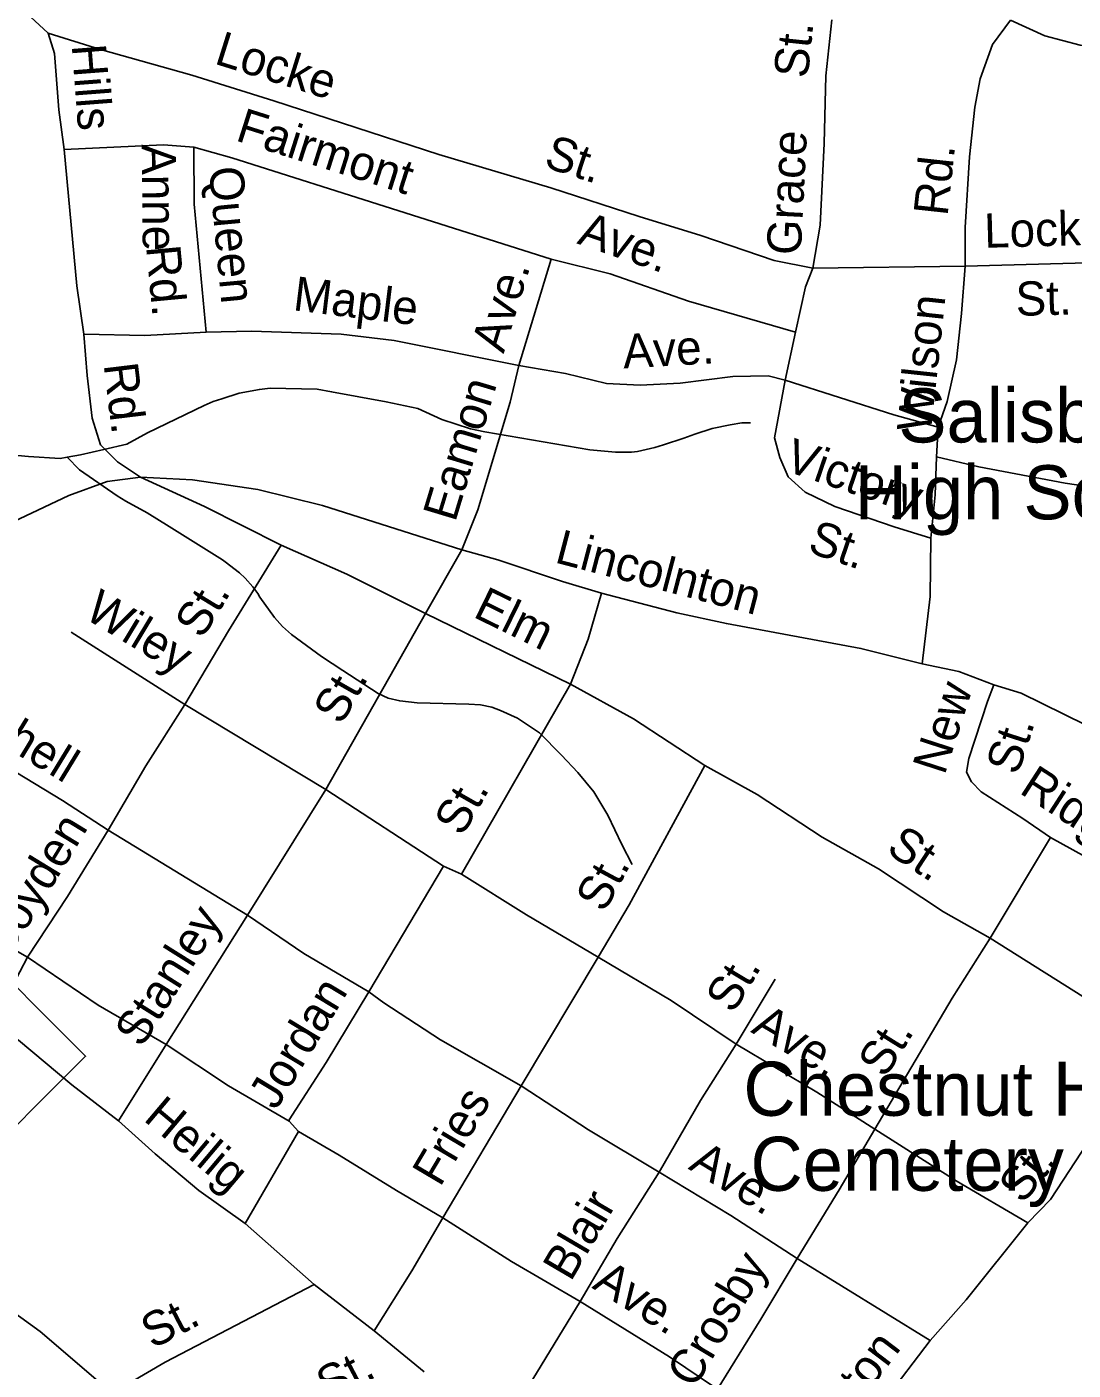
# Model space of a CAD drawing. Extents: x 1473865 to 1648260, y 639067 to 773536.
# Drawn here: x 1555917 to 1558820, y 698083 to 701811 of the extents above; entities that cross this region are included whole.
import ezdxf

# ---------------------------------------------------------------- set-up
doc = ezdxf.new("R2010")
doc.units = 0
for name, color, linetype in [('Exist Cultural Cemetery Label', 7, 'Continuous'), ('Exist Cultural Educational Facility High Label', 7, 'Continuous'), ('Exist Hydrographic Misc Water Feature', 7, 'Continuous'), ('Exist Road Non-System Type 51', 7, 'Continuous'), ('Exist Road Non-System Type 51 Label', 7, 'Continuous'), ('Exist Road Primary NC Attributed', 7, 'Continuous'), ('Exist Road Primary NC Shield CELL', 7, 'Continuous')]:
    doc.layers.add(name, color=color, linetype=linetype)

msp = doc.modelspace()

# ---------------------------------------------------------------- linework, layer by layer
at = {"layer": 'Exist Hydrographic Misc Water Feature'}
for points in [[(1556029.2, 700617.3), (1556066, 700624), (1556130.1, 700638.3), (1556194.7, 700653.4), (1556251.3, 700684.2), (1556409.2, 700760.7), (1556433.4, 700771.6), (1556457.6, 700779.4), (1556505.9, 700794.8), (1556562.1, 700805.2), (1556592.3, 700808.7), (1556722.1, 700806), (1556762.2, 700798.7), (1556913.4, 700770.2), (1557001.3, 700752), (1557068.5, 700721.9), (1557148, 700695.7), (1557187.9, 700687.5), (1557479, 700637.3), (1557550.1, 700630.9), (1557594.8, 700630.8), (1557610.8, 700633), (1557659.3, 700643.5), (1557683.4, 700651.2), (1557739.8, 700669.8), (1557770.1, 700680.7), (1557818.3, 700696.9), (1557868.5, 700706.5), (1557900.6, 700712.5), (1557924.6, 700712)], [(1554543.2, 700596.5), (1554619.5, 700550.7), (1554675, 700525.7), (1554778.3, 700491.6), (1554850.5, 700490.2), (1554906.4, 700493.1), (1554930.7, 700496.8), (1554978.8, 700508.1), (1555190.6, 700559.6), (1555265, 700596.7), (1555289.2, 700604.4), (1555544.2, 700647.6), (1555578.1, 700651.1), (1555618.1, 700650.3), (1555762.1, 700638.3), (1555822.6, 700628.1), (1555921.7, 700618.7), (1556009.8, 700613.7), (1556029.2, 700617.3)], [(1556029.2, 700617.3), (1556063, 700582.2), (1556167.5, 700509.5), (1556191.2, 700495.1), (1556250.5, 700462.7), (1556311.7, 700424.5), (1556459.8, 700332.1), (1556467.6, 700326.2), (1556507.1, 700295.9), (1556522.8, 700281.6), (1556544.2, 700257.4), (1556557.8, 700239), (1556563.6, 700228.3), (1556604.3, 700171.6), (1556625.9, 700147.4), (1556651.4, 700124.7), (1556734, 700064), (1556794, 700025), (1556892, 699961.5), (1556919.8, 699948.6), (1556951.7, 699940.6), (1556999.5, 699935.5), (1557143.5, 699931.8), (1557175.5, 699929.5), (1557207.2, 699923.1), (1557231.1, 699913.6), (1557278.3, 699892.9), (1557338.8, 699851.5), (1557400.5, 699790.4), (1557445.5, 699741.9), (1557490.4, 699688.4), (1557528.9, 699623.7), (1557567.2, 699541.6), (1557596, 699486.1)]]:
    msp.add_lwpolyline(points, dxfattribs=at)
at = {"layer": 'Exist Road Non-System Type 51'}
for p, q in [((1557371.9, 701166.3), (1557281.5, 700871.4)), ((1558097.9, 701141.4), (1558520, 701147.3)), ((1558049.3, 700964.1), (1558021.2, 700830.6)), ((1558440.5, 700618.2), (1558445.6, 700700.2)), ((1557023.4, 700183), (1557124, 700359.5)), ((1556746.2, 699695), (1557023.4, 700183)), ((1557424.9, 699987), (1557023.4, 700183)), ((1556040.3, 700131.5), (1556355.4, 699930.8)), ((1557424.9, 699987), (1557123, 699459.3)), ((1556355.4, 699930.8), (1556746.2, 699695)), ((1556529.1, 699346), (1556746.2, 699695)), ((1556746.2, 699695), (1557073.3, 699482.1)), ((1556529.1, 699346), (1556142.2, 699581.7)), ((1558589.1, 699281.6), (1558757.3, 699561.1)), ((1557073.3, 699482.1), (1556866.1, 699132.9)), ((1557073.3, 699482.1), (1557123, 699459.3)), ((1556303.9, 698987.2), (1556529.1, 699346)), ((1557288.7, 698872.6), (1557502, 699229.5)), ((1557993.2, 699168.3), (1557884.7, 698987.8)), ((1556170.8, 698775.2), (1556303.9, 698987.2)), ((1557071.1, 698505.6), (1557288.7, 698872.6)), ((1556645, 698774), (1556670.6, 698745.7)), ((1556670.6, 698745.7), (1556522.8, 698489.7)), ((1558693.8, 698491.7), (1558756.8, 698556.8)), ((1556714.4, 698321), (1556522.8, 698489.7)), ((1558522.6, 698278.2), (1558693.8, 698491.7)), ((1558422.9, 698165.6), (1558054.1, 698393.1)), ((1556880.7, 698192.3), (1556714.4, 698321)), ((1557452, 698274), (1557232.9, 697915.1)), ((1558422.9, 698165.6), (1558522.6, 698278.2)), ((1557019.1, 698078.3), (1556880.7, 698192.3)), ((1558284.4, 697983.5), (1558422.9, 698165.6))]:
    msp.add_line(p, q, dxfattribs=at)
for points in [[(1555976.5, 701793.6), (1555915.2, 701850.5), (1555597.4, 702120.4)], [(1558149.9, 701830.9), (1558133.5, 701675.2), (1558128.9, 701487.2), (1558117.5, 701261.3), (1558097.9, 701141.4)], [(1558520, 701147.3), (1558520.2, 701254.9), (1558531.8, 701451), (1558546.8, 701588.8), (1558561.6, 701666.7), (1558596.3, 701762.4), (1558646.1, 701829.7)], [(1559043.8, 701734), (1558839.2, 701760.7), (1558741.5, 701786.1), (1558646.1, 701829.7)], [(1556020.2, 701470.9), (1556005.8, 701581.1), (1555993.7, 701737.4), (1555976.5, 701793.6)], [(1555976.5, 701793.6), (1556121.6, 701749), (1556374.7, 701677.1), (1556601.8, 701605.9), (1557059.8, 701456.9), (1557370.7, 701364.4), (1557615.6, 701284.6), (1557787, 701232.1), (1557990.1, 701163), (1558097.9, 701141.4)], [(1556020.2, 701470.9), (1556296, 701484.2), (1556379.9, 701477.1)], [(1556075.4, 700958), (1556055.3, 701092.3), (1556020.2, 701470.9)], [(1556379.9, 701477.1), (1556485.5, 701447.5), (1557371.9, 701166.3)], [(1556414.5, 700964.3), (1556381.5, 701319), (1556379.9, 701477.1)], [(1558520, 701147.3), (1558892.4, 701157.8), (1559009.8, 701169.6)], [(1557371.9, 701166.3), (1557535.3, 701125.8), (1557752.3, 701050.5), (1558049.3, 700964.1)], [(1558097.9, 701141.4), (1558077.1, 701089.8), (1558049.3, 700964.1)], [(1558445.6, 700700.2), (1558470.6, 700771.9), (1558496.4, 700887.4), (1558510.2, 701015.4), (1558520, 701147.3)], [(1556414.5, 700964.3), (1556244.2, 700954.8), (1556075.4, 700958)], [(1556232.3, 700561.8), (1556168.9, 700604.5), (1556121.5, 700651.3), (1556098.3, 700725.6), (1556083.9, 700844), (1556075.4, 700958)], [(1557281.5, 700871.4), (1556936.3, 700940.6), (1556788.6, 700958.8), (1556540.6, 700966.4), (1556414.5, 700964.3)], [(1557281.5, 700871.4), (1557258, 700769.8), (1557167.7, 700471.1), (1557124, 700359.5)], [(1558021.2, 700830.6), (1557973.4, 700843.2), (1557875.3, 700840.8), (1557729.1, 700822.9), (1557618.9, 700816.5), (1557525, 700821.8), (1557411.3, 700849.5), (1557281.5, 700871.4)], [(1558021.2, 700830.6), (1557990.9, 700670.9), (1558006.3, 700616.6), (1558029.4, 700562.3), (1558076.7, 700519.5), (1558158.4, 700480.3), (1558323.5, 700423.9), (1558425.1, 700392.4)], [(1558021.2, 700830.6), (1558322, 700734.1), (1558445.6, 700700.2)], [(1558425.1, 700392.4), (1558437, 700512.2), (1558440.5, 700618.2)], [(1558440.5, 700618.2), (1558558, 700590.4), (1558797.6, 700545), (1559005.4, 700514.3), (1559189.9, 700477.3), (1559335.2, 700449.9), (1559407.2, 700436.9), (1559437.9, 700426.1), (1559490, 700420.7)], [(1555166.7, 700180.2), (1555279.2, 700214.7), (1555391.7, 700245.2), (1555597.8, 700313.5), (1555735.5, 700366.6), (1555896.6, 700446.3), (1556033.6, 700510.4), (1556140.2, 700549.1), (1556232.3, 700561.8)], [(1556232.3, 700561.8), (1556376.4, 700553.7), (1556558, 700527.2), (1556737.5, 700482.8), (1557124, 700359.5)], [(1556622.1, 700373), (1556409.5, 700480.2), (1556232.3, 700561.8)], [(1558400.7, 700043.9), (1558422.9, 700230.4), (1558425.1, 700392.4)], [(1556622.1, 700373), (1556476.4, 700135.1), (1556355.4, 699930.8)], [(1557023.4, 700183), (1556804.9, 700292.3), (1556622.1, 700373)], [(1557124, 700359.5), (1557223.7, 700332.1), (1557403.2, 700271.6), (1557510.8, 700240)], [(1557510.8, 700240), (1557474.6, 700112.3), (1557424.9, 699987)], [(1557510.8, 700240), (1557720.2, 700185.2), (1557857.9, 700155.4), (1558231, 700086.2), (1558400.7, 700043.9)], [(1558400.7, 700043.9), (1558502.3, 700022.5), (1558600, 699985.1)], [(1557797.7, 699761.4), (1557599.6, 699890.5), (1557424.9, 699987)], [(1558757.3, 699561.1), (1558680.1, 699614.3), (1558565, 699688), (1558537.5, 699716.4), (1558523.8, 699742.7), (1558530.4, 699780.6), (1558581.8, 699939.2), (1558600, 699985.1)], [(1558600, 699985.1), (1558675.6, 699962.1), (1558914.3, 699844.7), (1559005.4, 699813.9), (1559121.8, 699784.2), (1559221.4, 699774.4)], [(1556142.2, 699581.7), (1556015.4, 699663.8), (1555751.6, 699823.8), (1555603.1, 699922)], [(1556355.4, 699930.8), (1556246.9, 699760.3), (1556142.2, 699581.7)], [(1554982.9, 699801.1), (1555609.5, 699411.6), (1555778.2, 699309.2), (1555919.2, 699229.1)], [(1557502, 699229.5), (1557587.9, 699374.4), (1557797.7, 699761.4)], [(1558589.1, 699281.6), (1558460.2, 699355.4), (1558279.9, 699474.1), (1558123, 699562.5), (1557942.7, 699681.2), (1557797.7, 699761.4)], [(1556142.2, 699581.7), (1556029.7, 699397.3), (1555919.2, 699229.1)], [(1559233.9, 699195.9), (1559157.1, 699255.1), (1559083.7, 699308.2), (1558998, 699416.5), (1558880.4, 699493.4), (1558757.3, 699561.1)], [(1557123, 699459.3), (1557303.4, 699346.6), (1557502, 699229.5)], [(1556866.1, 699132.9), (1556685.6, 699239.6), (1556529.1, 699346)], [(1558269.3, 698752), (1558483.7, 699115.8), (1558589.1, 699281.6)], [(1559057.5, 698963.3), (1558991.5, 699011.5), (1558896.4, 699088.6), (1558589.1, 699281.6)], [(1556170.8, 698775.2), (1556042.1, 698875), (1555893.8, 698999.3), (1555858.2, 699033.8), (1555846.7, 699056.1), (1555851.1, 699088), (1555875.9, 699147.5), (1555919.2, 699229.1)], [(1555919.2, 699229.1), (1556115.2, 699096.1), (1556303.9, 698987.2)], [(1557502, 699229.5), (1557704.2, 699108.6), (1557884.7, 698987.8)], [(1556866.1, 699132.9), (1556747.3, 698936.6), (1556645, 698778), (1556645, 698774)], [(1557288.7, 698872.6), (1557064.3, 699000), (1556907.7, 699102.2), (1556866.1, 699132.9)], [(1556303.9, 698987.2), (1556476.3, 698872.6), (1556645, 698774)], [(1557884.7, 698987.8), (1557786.3, 698831.2), (1557671.4, 698632.8)], [(1557884.7, 698987.8), (1558108.7, 698854.5), (1558269.3, 698752)], [(1557671.4, 698632.8), (1557474.9, 698749.8), (1557288.7, 698872.6)], [(1558756.8, 698556.8), (1558860.5, 698715.1), (1558938.7, 698817.1)], [(1556522.8, 698489.7), (1556394, 698581.8), (1556273.4, 698683.5), (1556170.8, 698775.2)], [(1558054.1, 698393.1), (1558170.8, 698583.5), (1558269.3, 698752)], [(1558269.3, 698752), (1558495.5, 698608.7), (1558693.8, 698491.7)], [(1556670.6, 698745.7), (1556783.5, 698679.9), (1556942.2, 698581.7), (1557071.1, 698505.6)], [(1557671.4, 698632.8), (1557554.6, 698448.4), (1557452, 698274)], [(1558054.1, 698393.1), (1557869.6, 698511.9), (1557671.4, 698632.8)], [(1556880.7, 698192.3), (1556985.1, 698358.9), (1557071.1, 698505.6)], [(1557071.1, 698505.6), (1557261.6, 698384.7), (1557452, 698274)], [(1557832.7, 698030.2), (1557953.7, 698224.5), (1558054.1, 698393.1)], [(1556153.7, 698019.1), (1556301.1, 698105), (1556714.4, 698321)], [(1557452, 698274), (1557700, 698120.1), (1557832.7, 698030.2)]]:
    msp.add_lwpolyline(points, dxfattribs=at)
at = {"layer": 'Exist Road Primary NC Attributed'}
msp.add_lwpolyline([(1554348.7, 699217.8), (1554587.4, 699109.8), (1554805.4, 699008.8), (1554983.8, 698892.6), (1555069.2, 698845.5), (1555358.5, 698655.1), (1555469.4, 698567.4), (1555580.3, 698491.8), (1555781.9, 698314.6), (1555954.2, 698190.1), (1556153.7, 698019.1), (1556458.5, 697774.5), (1556602.7, 697656.3), (1556751.1, 697542), (1556927.1, 697401.4), (1557065.7, 697295.4), (1557229.9, 697162.8), (1557358.5, 697062.9)], dxfattribs=at)
at = {"layer": 'Exist Road Primary NC Shield CELL'}
msp.add_lwpolyline([(1555413.8, 698954.2), (1555746.8, 699287.2), (1556079.8, 698954.2), (1555746.8, 698621.2)], close=True, dxfattribs=at)

# ---------------------------------------------------------------- texts
at = {"layer": 'Exist Cultural Cemetery Label'}
for s, p in [('Chestnut Hill', (1557904.9, 698789.1)), ('Cemetery', (1557924.6, 698580.8))]:
    msp.add_text(s, height=150, rotation=0, dxfattribs=at).set_placement(p)
at = {"layer": 'Exist Cultural Educational Facility High Label'}
msp.add_text('Salisbury', height=150, rotation=0, dxfattribs=at).set_placement((1558334.7, 700657.9))
msp.add_text('High School', height=150, dxfattribs=at).set_placement((1558213.4, 700444.6))
at = {"layer": 'Exist Road Non-System Type 51 Label'}
for s, rotation, p in [('St.', 84.0053, (1558083.2, 701666.8)), ('Locke', 342.586, (1556434, 701710.1)), ('Hills', 274.407, (1556041.3, 701760.4)), ('Fairmont', 342.395, (1556492.8, 701496.9)), ('St.', 341.9546, (1557348, 701423.6)), ('Grace', 87.118, (1558064, 701176.3)), ('Anne', 270.5814, (1556235.6, 701485.3)), ('Rd.', 83.7901, (1558471.1, 701284.4)), ('Queen', 275.3238, (1556421.5, 701420.1)), ('Ave.', 340.8799, (1557440.9, 701210.6)), ('Locke', 1.6124, (1558574, 701198)), ('Rd.', 275.3238, (1556247.6, 701201.7)), ('Ave.', 72.9573, (1557239.6, 700902.8)), ('Maple', 352.9771, (1556653, 701025.1)), ('St.', 1.6124, (1558661.5, 701008.9)), ('Wilson', 83.849, (1558424.9, 700683.9)), ('Ave.', 3.3112, (1557572.6, 700863.1)), ('Rd.', 276.9449, (1556129.8, 700874.1)), ('Eamon', 73.1838, (1557105.2, 700434.2)), ('Victory', 341.1546, (1558014.9, 700581.2)), ('St.', 341.1546, (1558079.6, 700354.8)), ('Lincolnton', 345.3188, (1557378.5, 700325.6)), ('Wiley', 328.894, (1556072.6, 700172.5)), ('St.', 58.5267, (1556403.2, 700109.7)), ('Elm', 333.9752, (1557151.8, 700175.1)), ('Mitchell', 328.6415, (1555654.2, 699935)), ('St.', 60.4043, (1556789.4, 699870.7)), ('New', 72.0377, (1558463, 699732.2)), ('St.', 72.0377, (1558666.2, 699731.8)), ('Ridge', 327.1335, (1558667.3, 699686.6)), ('St.', 60.236, (1557124.8, 699561.5)), ('Boyden', 58.5968, (1555864.1, 699221.9)), ('St.', 326.6389, (1558297.7, 699521.3)), ('St.', 61.5429, (1557518.7, 699349.9)), ('Stanley', 57.8922, (1556235.6, 698974.8)), ('St.', 58.9893, (1557876.5, 699069.7)), ('Jordan', 58.8119, (1556608.3, 698802)), ('Ave.', 329.2272, (1557923.2, 699022.2)), ('St.', 58.0727, (1558298.2, 698890.8)), ('Fries', 59.3437, (1557063.3, 698588.9)), ('Heilig', 319.8635, (1556237.6, 698777.9)), ('Ave.', 328.631, (1557749.6, 698642.7)), ('St.', 51.2085, (1558679.9, 698541.3)), ('Blair', 59.5394, (1557425.7, 698326.3)), ('Crosby', 59.2207, (1557768.9, 698029.1)), ('Ave.', 328.1806, (1557482.5, 698312.2)), ('St.', 27.5841, (1556266, 698140.7)), ('Fulton', 52.7336, (1558131, 697863.6)), ('St.', 27.7587, (1556753, 697993.9))]:
    msp.add_text(s, height=95, rotation=rotation, dxfattribs=at).set_placement(p)

doc.saveas('drawing.dxf')
